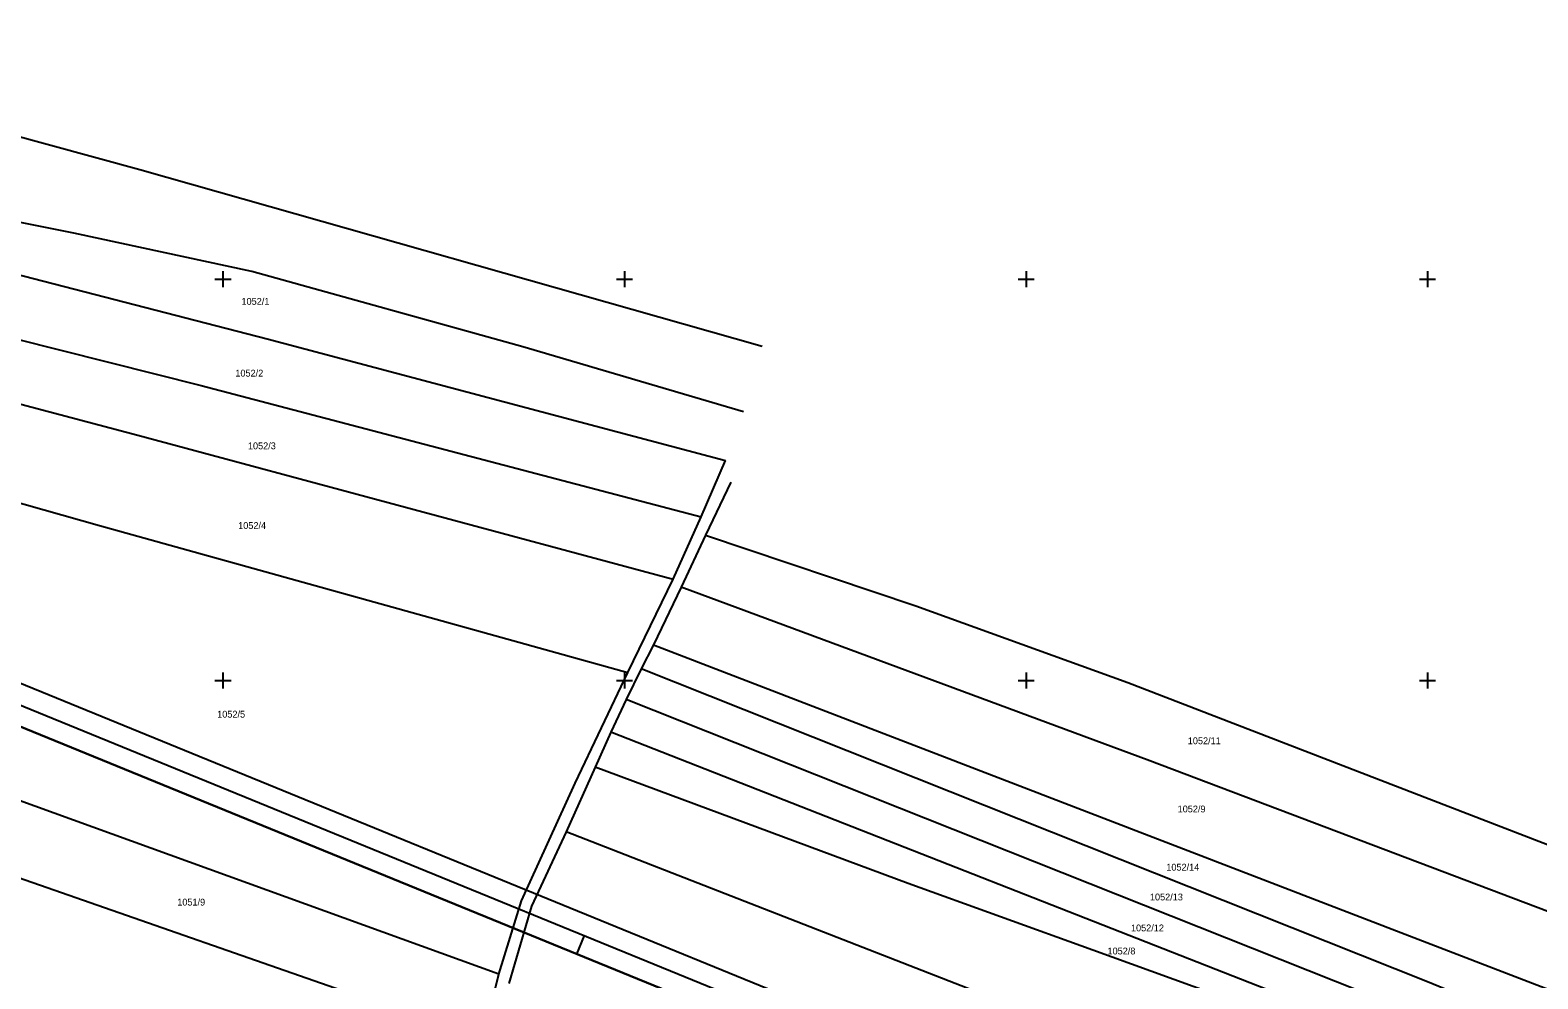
# Model space of a CAD drawing. Extents: x -779302 to -774398, y -1144902 to -1142831.
# Drawn here: x -776048 to -775672.5, y -1144174.3 to -1143938 of the extents above; entities that cross this region are included whole.
import ezdxf

# ---------------------------------------------------------------- set-up
doc = ezdxf.new("R2010")
doc.units = 0
for name, color, linetype in [('hektosit - Vrstva 5', 7, 'Continuous'), ('Hranice parcel', 7, 'Continuous'), ('Parcelní čísla', 7, 'Continuous'), ('Vrstva 1', 7, 'Continuous')]:
    doc.layers.add(name, color=color, linetype=linetype)

msp = doc.modelspace()

# ---------------------------------------------------------------- linework, layer by layer
at = {"layer": 'hektosit - Vrstva 5'}
for p, q in [((-776002, -1144000), (-775998, -1144000)), ((-776000, -1143998), (-776000, -1144002)), ((-775902, -1144000), (-775898, -1144000)), ((-775900, -1143998), (-775900, -1144002)), ((-775802, -1144000), (-775798, -1144000)), ((-775800, -1143998), (-775800, -1144002)), ((-775702, -1144000), (-775698, -1144000)), ((-775700, -1143998), (-775700, -1144002)), ((-776000, -1144098), (-776000, -1144102)), ((-775900, -1144098), (-775900, -1144102)), ((-775800, -1144098), (-775800, -1144102)), ((-775700, -1144098), (-775700, -1144102)), ((-776002, -1144100), (-775998, -1144100)), ((-775902, -1144100), (-775898, -1144100)), ((-775802, -1144100), (-775798, -1144100)), ((-775702, -1144100), (-775698, -1144100))]:
    msp.add_line(p, q, dxfattribs=at)
at = {"layer": 'Hranice parcel'}
for p, q in [((-775880.93, -1144059.24), (-775874.86, -1144045.2)), ((-775873.56, -1144050.58), (-775879.8, -1144063.77)), ((-775887.88, -1144074.73), (-775880.93, -1144059.24)), ((-775879.8, -1144063.77), (-775885.87, -1144076.77)), ((-775899.17, -1144097.95), (-775887.88, -1144074.73)), ((-775885.87, -1144076.77), (-775892.78, -1144091.09)), ((-775892.78, -1144091.09), (-775895.81, -1144097.04)), ((-775895.81, -1144097.04), (-775899.59, -1144104.7)), ((-775774.61, -1144100.46), (-775667.52, -1144141.78)), ((-775899.59, -1144104.7), (-775903.4, -1144112.88)), ((-775903.4, -1144112.88), (-775907.32, -1144121.53)), ((-775907.32, -1144121.53), (-775914.52, -1144137.68)), ((-775931.31, -1144173.11), (-776068.77, -1144123.35)), ((-776076.16, -1144140.25), (-775935.38, -1144189.26)), ((-775935.38, -1144189.26), (-775931.31, -1144173.11))]:
    msp.add_line(p, q, dxfattribs=at)
for points in [[(-776137.78, -1143943.38), (-776075.71, -1143957.68), (-776020.67, -1143972.76), (-775865.74, -1144016.68)], [(-775870.34, -1144033.05), (-775925.32, -1144016.88), (-775992.79, -1143998.11), (-776037.14, -1143988.6), (-776096.24, -1143976.76), (-776128.66, -1143971.04)], [(-776125.72, -1143979.61), (-775989.03, -1144014.87), (-775874.86, -1144045.2)], [(-776110.04, -1144000.19), (-776005.41, -1144026.5), (-775880.93, -1144059.24)], [(-776101.12, -1144018.49), (-776079.54, -1144023.47), (-776021.21, -1144038.9), (-775887.88, -1144074.73)], [(-776090.92, -1144044.35), (-776030.76, -1144061.4), (-775899.17, -1144097.95)], [(-775879.8, -1144063.77), (-775827.41, -1144081.42), (-775774.61, -1144100.46)], [(-775521.56, -1144224.12), (-775557.12, -1144208.3), (-775632.07, -1144171.85), (-775769.17, -1144119.97), (-775885.87, -1144076.77)], [(-775892.78, -1144091.09), (-775635.24, -1144190.2), (-775612.76, -1144201.57), (-775550.02, -1144229.95)], [(-775931.31, -1144173.11), (-775925.69, -1144154.85), (-775912.3, -1144125.54), (-775899.17, -1144097.95)], [(-775563.63, -1144232.28), (-775600.26, -1144216.37), (-775699.57, -1144175.22), (-775895.81, -1144097.04)], [(-775577.24, -1144234.58), (-775603.93, -1144223.03), (-775702.67, -1144183.02), (-775899.59, -1144104.7)], [(-775591.14, -1144236.99), (-775634.82, -1144218.59), (-775714.21, -1144187.09), (-775903.4, -1144112.88)], [(-775605.08, -1144239.64), (-775636.76, -1144222.34), (-775699.39, -1144198.57), (-775748.77, -1144179.7), (-775783.38, -1144167.15), (-775829.32, -1144150.55), (-775907.32, -1144121.53)], [(-775914.52, -1144137.68), (-775923.19, -1144156.14), (-775928.81, -1144175.43)], [(-775638.22, -1144246.24), (-775710.57, -1144217.77), (-775771.68, -1144193.36), (-775914.52, -1144137.68)]]:
    msp.add_lwpolyline(points, dxfattribs=at)
at = {"layer": 'Vrstva 1'}
msp.add_line((-775911.84, -1144168.1), (-775909.95, -1144163.48), dxfattribs=at)
for points in [[(-775713.68, -1144238.31), (-776879.99, -1143761.57), (-776992.36, -1144036.48), (-775826.05, -1144513.22)], [(-775828.78, -1144506.7), (-776985.84, -1144033.74), (-776877.25, -1143768.09), (-775720.2, -1144241.05)], [(-775726.71, -1144243.78), (-776684.76, -1143852.17), (-776789.57, -1144108.58), (-775831.52, -1144500.19)], [(-775831.52, -1144500.19), (-776789.57, -1144108.58), (-776684.76, -1143852.17), (-775726.71, -1144243.78)]]:
    msp.add_lwpolyline(points, close=True, dxfattribs=at)

# ---------------------------------------------------------------- texts
at = {"layer": 'Parcelní čísla'}
for s, p in [('1052/1', (-775995.39, -1144006.41)), ('1052/2', (-775996.92, -1144024.29)), ('1052/3', (-775993.79, -1144042.39)), ('1052/4', (-775996.22, -1144062.23)), ('1052/5', (-776001.44, -1144109.22)), ('1052/11', (-775759.72, -1144115.84)), ('1052/9', (-775762.25, -1144132.82)), ('1052/14', (-775765.07, -1144147.32)), ('1051/9', (-776011.39, -1144156.02)), ('1052/13', (-775769.15, -1144154.74)), ('1052/12', (-775773.87, -1144162.44)), ('1052/8', (-775779.71, -1144168.19))]:
    msp.add_text(s, height=1.7, dxfattribs=at).set_placement(p)

doc.saveas('drawing.dxf')
